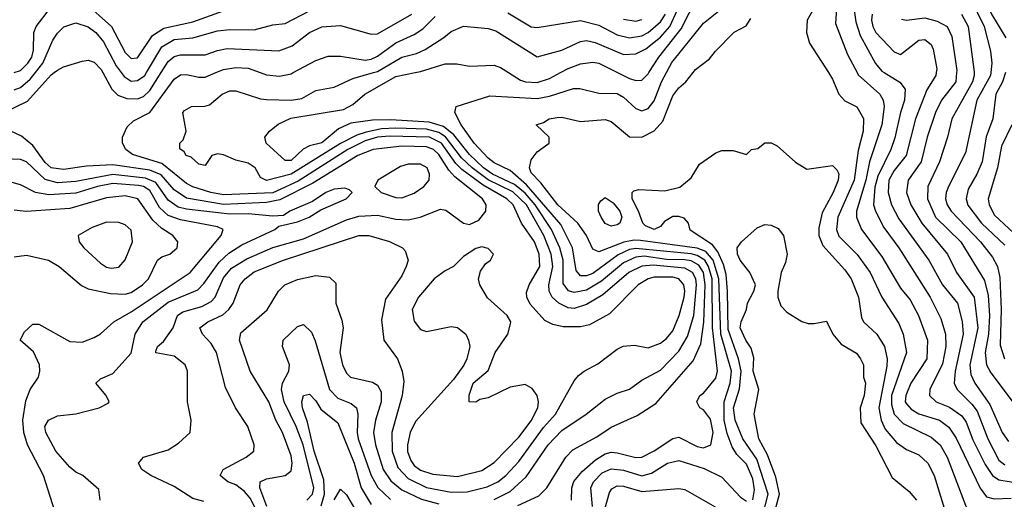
# Model space of a CAD drawing. Header units: inches. Extents: x 1793389 to 1900389, y 320802 to 470796.
# Tile 261 of 656: x 1824027 to 1827228, y 408613 to 410172. Entities that reach past the tile are written whole.
import ezdxf

# ---------------------------------------------------------------- set-up
doc = ezdxf.new("R2010")
doc.units = ezdxf.units.IN
doc.header["$MEASUREMENT"] = 0
doc.layers.add('B8420', color=7, linetype='Continuous')
doc.layers.add('B8421', color=7, linetype='Continuous')

msp = doc.modelspace()

# ---------------------------------------------------------------- linework, layer by layer
at = {"layer": 'B8420', "color": 2}
for points, elevation in [([(1823977.2, 409870), (1824053.3, 409906.7), (1824130, 409992.4), (1824139.7, 410000)], 314), ([(1824010, 409944), (1824030, 409951.6), (1824061.7, 409978.3), (1824079.1, 410000)], 318), ([(1824297.4, 410000), (1824326.5, 409946.5), (1824346.7, 409926.7), (1824375.2, 409915.2), (1824410, 409914.3), (1824430, 409922.6), (1824450, 409942), (1824487.1, 410000)], 314), ([(1824357.8, 410000), (1824367.4, 409987.4), (1824390, 409972.2), (1824410, 409973.7), (1824433.7, 409990), (1824439.7, 410000)], 318), ([(1824792.3, 408587.7), (1824776.9, 408616.9), (1824758, 408638), (1824730, 408660.5), (1824704, 408670), (1824679, 408690), (1824688.7, 408710), (1824764, 408750), (1824789, 408770), (1824789.2, 408790), (1824769.4, 408849.4), (1824729.2, 408910), (1824696.6, 408976.6), (1824667, 409090), (1824650, 409119.3), (1824621.2, 409150), (1824613.2, 409170), (1824639, 409190), (1824687.7, 409212.3), (1824707.6, 409230), (1824721.6, 409250), (1824743.6, 409310), (1824760.7, 409330), (1824790, 409351.8), (1824885.2, 409390), (1825130, 409470.4), (1825162, 409470), (1825230, 409450.5), (1825271.3, 409430), (1825280.7, 409420.7), (1825290.7, 409390), (1825284, 409370), (1825270, 409339), (1825216.1, 409263.9), (1825203.4, 409196.6), (1825210.6, 409130.6), (1825255.5, 409070), (1825270.4, 409030), (1825275.6, 408995.6), (1825270.4, 408950), (1825237.4, 408830), (1825237.7, 408770), (1825256.3, 408716.3), (1825290, 408680.2), (1825350, 408651.3), (1825430, 408635.8), (1825482.2, 408637.8), (1825546.5, 408653.5), (1825582, 408670), (1825607.6, 408690), (1825650, 408736.4), (1825730, 408846.7), (1825769.6, 408890), (1825830, 408998), (1825844.1, 409015.9), (1825862, 409030), (1825907.2, 409052.8), (1825970, 409101), (1825989.3, 409110.7), (1826025.6, 409114.4), (1826070, 409105.5), (1826110, 409120.5), (1826130, 409135.5), (1826150, 409160.7), (1826171.1, 409210), (1826186.9, 409270), (1826189.7, 409290), (1826186.3, 409310), (1826170, 409329.6), (1826150, 409334.8), (1826090, 409334.5), (1826070, 409329.7), (1826038, 409310), (1825944.4, 409215.6), (1825879.5, 409180.5), (1825850, 409173.6), (1825793.6, 409173.6), (1825760.7, 409180.7), (1825734.2, 409194.2), (1825687, 409247), (1825676.2, 409270), (1825674.8, 409285.2), (1825683.7, 409310), (1825717.7, 409370), (1825716.4, 409410), (1825700.4, 409450), (1825658.4, 409510), (1825631.1, 409570), (1825611.1, 409590), (1825534, 409634), (1825464.4, 409684.4), (1825444.7, 409704.7), (1825398.4, 409770), (1825359.3, 409790), (1825230, 409793.1), (1825190, 409789.8), (1825150, 409778.1), (1825094.6, 409750), (1824932.6, 409647.4), (1824850, 409609.1), (1824690, 409602.9), (1824649.2, 409610), (1824590, 409628.6), (1824570, 409639.7), (1824490, 409704.5), (1824394.1, 409734.2), (1824372.7, 409750), (1824361.2, 409770), (1824362, 409790), (1824376.5, 409823.5), (1824397, 409843), (1824450, 409870.4), (1824530, 409978.4), (1824550, 409992.2), (1824570, 409994), (1824610, 409984.9), (1824630, 409985.3), (1824665.2, 410000)], 310), ([(1825570, 408612.6), (1825621.6, 408638.4), (1825673.7, 408686.3), (1825745.1, 408790), (1825790, 408837), (1825869.3, 408890), (1825930, 408938), (1825970, 408958), (1826010, 408970.6), (1826050, 409000.5), (1826110, 409032.7), (1826170, 409094.4), (1826198, 409142), (1826218.4, 409210), (1826227.2, 409310), (1826225, 409330), (1826214.2, 409350), (1826190, 409364.4), (1826086.4, 409373.6), (1826050, 409370.7), (1826007, 409350), (1825922.5, 409277.5), (1825870, 409245.7), (1825830, 409233.5), (1825810, 409235.1), (1825779.6, 409250), (1825758.7, 409270), (1825748.3, 409290), (1825747.3, 409310), (1825760.7, 409370), (1825755.3, 409410), (1825730.7, 409470), (1825674.3, 409570), (1825630, 409612.5), (1825550, 409651.7), (1825498.4, 409690), (1825463.2, 409723.2), (1825411.1, 409791.1), (1825390, 409804.9), (1825350, 409815.8), (1825250, 409819), (1825203.4, 409816.6), (1825153.7, 409806.3), (1825123.6, 409796.4), (1825070.7, 409769.3), (1824910, 409669.8), (1824830, 409649.7), (1824810, 409659), (1824792.7, 409690), (1824770, 409706), (1824730, 409715.1), (1824690, 409732.3), (1824670, 409736), (1824652, 409730), (1824630, 409698), (1824610, 409702), (1824584.7, 409724.7), (1824568.7, 409730), (1824562, 409742), (1824548.4, 409751.6), (1824548, 409770), (1824559, 409781), (1824568.7, 409810), (1824558, 409870), (1824563.1, 409876.9), (1824586, 409890), (1824629.1, 409890.9), (1824644.7, 409895.3), (1824685.2, 409930), (1824710, 409940.5), (1824730, 409940.5), (1824810, 409914.9), (1824830, 409912.4), (1824910, 409910.3), (1824944.1, 409915.9), (1824990, 409941.6), (1825050, 409952.7), (1825110, 409980.3), (1825177.8, 410000)], 306), ([(1824808.9, 410000), (1824830, 409992.4), (1824871.5, 409988.5), (1824910, 409996.3), (1824916.9, 410000)], 310), ([(1825646.6, 408593.4), (1825715.2, 408624.8), (1825740.9, 408650), (1825802.7, 408750), (1825825.8, 408774.2), (1825903.8, 408816.2), (1825950, 408847.3), (1826034.8, 408885.2), (1826095.6, 408924.4), (1826216.4, 409063.6), (1826242, 409118), (1826251.3, 409188.7), (1826256.1, 409310), (1826249.8, 409350), (1826234.5, 409374.5), (1826210, 409387.8), (1826190, 409391.6), (1826130, 409392.8), (1826056.8, 409403.2), (1826030, 409400.2), (1825990, 409381.8), (1825918.1, 409321.9), (1825870, 409292.9), (1825830, 409284.8), (1825810.9, 409290.9), (1825794.2, 409314.2), (1825794, 409390), (1825783.5, 409430), (1825756.5, 409490), (1825702.5, 409570), (1825670, 409608.4), (1825635.7, 409635.7), (1825564.4, 409670), (1825535.5, 409690), (1825490, 409733.3), (1825438.1, 409798.1), (1825404.5, 409824.5), (1825358.5, 409838.5), (1825234, 409846), (1825174.4, 409845.6), (1825104.1, 409835.9), (1825063.4, 409816.6), (1825010, 409771.5), (1824970, 409761.6), (1824948.5, 409751.5), (1824910, 409714), (1824890, 409714.5), (1824829, 409770), (1824824, 409790), (1824839, 409810), (1824867.7, 409832.3), (1824908.4, 409851.6), (1825080.1, 409879.9), (1825110, 409896.3), (1825149.8, 409930.2), (1825250, 409987), (1825312.4, 410000)], 302), ([(1825820.7, 408610), (1825822, 408650), (1825828.9, 408671.1), (1825856.2, 408703.8), (1825899.2, 408740.8), (1825930, 408760.3), (1825950, 408766), (1825970, 408764.6), (1826030, 408748.8), (1826050, 408750.4), (1826090, 408770.4), (1826150, 408810.8), (1826170, 408814.8), (1826230, 408784.4), (1826250, 408780.4), (1826274, 408790), (1826281.1, 408830), (1826273.1, 408873.1), (1826250, 408904), (1826238, 408910), (1826228, 408930), (1826238, 408950), (1826250, 408958), (1826290, 409006.8), (1826295.6, 409030), (1826279.2, 409170), (1826278.5, 409330), (1826266.8, 409370), (1826254.1, 409390), (1826230, 409405.5), (1826210, 409411), (1826030, 409428.5), (1826010, 409424.9), (1825972.4, 409407.6), (1825890, 409346.4), (1825870, 409339.7), (1825850, 409339.6), (1825836.6, 409356.6), (1825823.9, 409430), (1825786.5, 409506.5), (1825675.1, 409635.1), (1825622.2, 409682.2), (1825570, 409706.9), (1825550, 409721.3), (1825505.1, 409770), (1825462.4, 409830), (1825442, 409870), (1825446, 409890), (1825555.9, 409924.1), (1825710, 409915.2), (1825750, 409923.1), (1825828, 409948), (1825848.3, 409948.3), (1825910, 409933.4), (1825970, 409932.2), (1825990, 409920.5), (1826030, 409883), (1826050, 409875.5), (1826070, 409883), (1826090, 409907.7), (1826113.7, 409970), (1826129.9, 410000)], 298), ([(1825616.1, 410000), (1825655.4, 409975.4), (1825672, 409970), (1825710, 409967.6), (1825750, 409981.1), (1825784.8, 410000)], 302), ([(1826410, 408611), (1826416.4, 408643.6), (1826410, 408679.3), (1826390, 408727), (1826358.8, 408758.8), (1826343.1, 408783.1), (1826326.6, 408826.6), (1826316.8, 408870), (1826317.3, 408930), (1826336.5, 408990), (1826341.4, 409030), (1826306.8, 409150), (1826300.2, 409330), (1826281.5, 409390), (1826258, 409418), (1826230, 409429.3), (1826045.7, 409454.3), (1826024.8, 409455.2), (1825991.3, 409448.7), (1825910, 409416.9), (1825890, 409426), (1825869.6, 409470), (1825841.3, 409510), (1825776.3, 409570), (1825721.8, 409641.8), (1825690, 409674), (1825684.7, 409690), (1825690, 409716), (1825710, 409742.8), (1825748, 409770), (1825748, 409790), (1825706, 409830), (1825730, 409838), (1825748, 409850), (1825774.4, 409854.4), (1825790, 409854.8), (1825850, 409840.7), (1825930, 409847.7), (1825950, 409840.7), (1826010, 409790.6), (1826050, 409790.4), (1826090, 409810.4), (1826117.8, 409842.2), (1826150, 409924), (1826170, 409950.7), (1826193.2, 409970), (1826216.3, 410000)], 294), ([(1825970.7, 410000), (1826010, 409980.3), (1826030, 409974.4), (1826050, 409975.5), (1826070, 409996.3), (1826072.4, 410000)], 302), ([(1826656.4, 410000), (1826670, 409978.8), (1826690.4, 409930), (1826710, 409908.2), (1826748.4, 409888.4), (1826770.3, 409850.3), (1826768.7, 409810), (1826753.2, 409746.8), (1826739.7, 409650), (1826686.5, 409530), (1826682.3, 409490), (1826690, 409468), (1826749.2, 409409.2), (1826792.2, 409350), (1826830.3, 409270.3), (1826884.8, 409184.8), (1826899.5, 409150), (1826910.4, 409090), (1826861.6, 408950), (1826861, 408921), (1826870.2, 408890.2), (1826899.1, 408859.1), (1826990, 408815.3), (1827019.5, 408790), (1827042.6, 408750), (1827110, 408570.8)], 294), ([(1826749.5, 410000), (1826753.1, 409993.1), (1826823, 409930), (1826834.4, 409910), (1826837, 409890), (1826830.3, 409830), (1826790.2, 409709.8), (1826777.5, 409650), (1826747.6, 409550), (1826747, 409530), (1826763.8, 409490), (1826830, 409402), (1826890, 409299.1), (1826921.8, 409261.8), (1826948.5, 409210), (1826978, 409130), (1826976.5, 409070), (1826923.6, 408990), (1826907.6, 408950), (1826906, 408930), (1826910, 408923), (1826925.5, 408905.5), (1826950, 408890.3), (1827017.3, 408870), (1827047.9, 408847.9), (1827071.2, 408811.2), (1827149.1, 408649.1), (1827170, 408621.6), (1827194.7, 408614.7), (1827250, 408616.5)], 298), ([(1826837.3, 410000), (1826888.8, 409968.8), (1826906.2, 409946.2), (1826903.7, 409910), (1826890.3, 409870), (1826872.3, 409787.7), (1826858.9, 409750), (1826816.3, 409663.7), (1826807.1, 409627.1), (1826803.1, 409570), (1826809.1, 409549.1), (1826836.4, 409496.4), (1826884.9, 409430), (1826987, 409270), (1827021.1, 409201.1), (1827037, 409150), (1827038.3, 409110), (1827027.1, 409052.9), (1826985.5, 408970), (1826984.9, 408950), (1827006.8, 408930), (1827050, 408912), (1827090, 408884.4), (1827104.2, 408864.2), (1827125.8, 408805.8), (1827166.1, 408726.1), (1827190, 408690.4), (1827210, 408676.5), (1827290, 408663.7)], 302), ([(1827006.7, 410000), (1827005.5, 409990), (1826976.1, 409943.9), (1826938.9, 409850), (1826909.2, 409730.8), (1826870, 409681.6), (1826852.9, 409650), (1826850.3, 409610), (1826861.1, 409570), (1826885.1, 409525.1), (1826983.1, 409390), (1827027, 409310), (1827075.3, 409250), (1827091.4, 409191.4), (1827094, 409150), (1827067.9, 409030), (1827065.3, 408990), (1827074.4, 408970), (1827122.5, 408922.5), (1827139.3, 408899.3), (1827174, 408810), (1827210, 408740.4), (1827230, 408724.6)], 306), ([(1827072.9, 410000), (1827070.3, 409970), (1827023.7, 409910), (1827004.6, 409870), (1826977, 409790), (1826957.4, 409710), (1826914.9, 409650), (1826910.4, 409610), (1826923.7, 409570), (1826960.3, 409510), (1827043.1, 409410), (1827072.4, 409350), (1827130.2, 409270.2), (1827141.8, 409170), (1827116.1, 409050), (1827118.7, 409018.7), (1827132, 408990), (1827181.4, 408921.4), (1827221.3, 408830), (1827241.2, 408801.2)], 310), ([(1827129.6, 410000), (1827130.3, 409990), (1827124.4, 409970), (1827057, 409850), (1827043.7, 409790), (1827017, 409710), (1826978.9, 409630), (1826978.3, 409590), (1827004.2, 409530), (1827086.7, 409450), (1827163.9, 409323.9), (1827175.8, 409275.8), (1827179.7, 409210), (1827177.1, 409150), (1827165.8, 409090), (1827170.2, 409050.2), (1827183.7, 409023.7), (1827270, 408910.8)], 314), ([(1827184.5, 410000), (1827183.6, 409990), (1827139, 409910), (1827101.4, 409738.6), (1827046.7, 409630), (1827038.7, 409610), (1827037, 409590), (1827042, 409570), (1827055.3, 409550), (1827150.3, 409450), (1827190, 409400.5), (1827205.7, 409370), (1827213.4, 409333.4), (1827217.5, 409230), (1827214.3, 409114.3), (1827228.5, 409070)], 318), ([(1827231.8, 410000), (1827222.4, 409970), (1827200.9, 409930), (1827190.3, 409850), (1827169.1, 409790.9), (1827156, 409710), (1827138.7, 409670), (1827110, 409621.2), (1827103.7, 409590), (1827109.2, 409569.2), (1827153.4, 409510), (1827230, 409439.5)], 322), ([(1827252, 409830), (1827219, 409761), (1827206, 409690), (1827175.8, 409590), (1827178.7, 409570), (1827196.2, 409536.2), (1827289.3, 409449.3)], 326), ([(1824626, 408606), (1824590, 408616), (1824530, 408654.5), (1824454, 408690), (1824424, 408710), (1824414, 408730), (1824429.5, 408750.5), (1824510, 408774), (1824544.1, 408795.9), (1824582, 408830), (1824585.2, 408870), (1824572.7, 408930), (1824572.7, 409030), (1824565.2, 409050), (1824530, 409078), (1824470, 409089), (1824470, 409094), (1824475.3, 409110), (1824494.5, 409125.5), (1824526.6, 409170), (1824540.7, 409210), (1824557.5, 409222.5), (1824620, 409240), (1824650, 409255.8), (1824663, 409270), (1824690, 409332.7), (1824716, 409364), (1824765.6, 409394.4), (1824850, 409431.5), (1824950, 409459.6), (1825090, 409521.7), (1825130, 409533.1), (1825190, 409536), (1825250, 409523.7), (1825290, 409521.3), (1825329.7, 409530.3), (1825395.5, 409555.5), (1825412.8, 409552.8), (1825470, 409510.8), (1825490, 409506), (1825519.5, 409520.5), (1825542.7, 409550), (1825543.7, 409570), (1825531.8, 409590), (1825441.4, 409661.4), (1825422.3, 409682.3), (1825390, 409733.7), (1825372.6, 409750), (1825350, 409758.2), (1825270, 409760.8), (1825176, 409750), (1825126.4, 409730), (1824980, 409640), (1824873.4, 409586.6), (1824830, 409577.3), (1824690, 409571.3), (1824570, 409592), (1824530, 409619.1), (1824487.1, 409667.1), (1824450, 409682.4), (1824330, 409700.3), (1824244.2, 409695.8), (1824170, 409684.4), (1824130, 409689.8), (1824110, 409708), (1824070, 409762.9), (1824033, 409793), (1823999, 409810)], 314), ([(1826439.8, 408550), (1826460.7, 408630), (1826423.6, 408743.6), (1826377.6, 408810), (1826353.5, 408870), (1826348.1, 408910), (1826367.5, 408972.5), (1826372.4, 409030), (1826364.2, 409070), (1826330, 409165.2), (1826328.5, 409290), (1826323.8, 409343.8), (1826315.7, 409375.7), (1826297, 409417), (1826279.6, 409439.6), (1826207.3, 409487.3), (1826201.2, 409510), (1826186.8, 409526.8), (1826170, 409532.3), (1826150, 409531.8), (1826123.8, 409516.2), (1826110, 409499.3), (1826090.3, 409489.7), (1826062, 409502), (1826053.2, 409510), (1826039, 409550), (1826018, 409590), (1826018, 409610), (1826024, 409616), (1826040.2, 409619.8), (1826124.7, 409615.3), (1826172.9, 409627.1), (1826210, 409658), (1826237.5, 409702.5), (1826290, 409738.8), (1826310, 409746.8), (1826346.8, 409746.8), (1826390, 409734), (1826406, 409750), (1826427.3, 409752.7), (1826450, 409772), (1826470, 409772), (1826490, 409762), (1826548.7, 409708.7), (1826586.2, 409686.2), (1826670, 409698), (1826684, 409684), (1826690.4, 409670.4), (1826687.7, 409650), (1826672, 409610), (1826636, 409544), (1826624.9, 409495.1), (1826624.9, 409470), (1826637.7, 409437.7), (1826710, 409359.1), (1826730.4, 409330), (1826754.4, 409270), (1826763.4, 409203.4), (1826770.7, 409190), (1826813.4, 409150), (1826838.4, 409110), (1826847, 409070), (1826845.7, 409045.7), (1826819.6, 408910), (1826827.6, 408870), (1826840.9, 408840.9), (1826877.5, 408797.5), (1826910, 408774.9), (1826950, 408758), (1826979.3, 408730), (1826999.5, 408690), (1827036.4, 408570)], 290), ([(1824289, 408610), (1824284.7, 408644.7), (1824233.2, 408690), (1824210, 408700.9), (1824190, 408718), (1824145.1, 408770), (1824112.3, 408830), (1824109.5, 408850), (1824121.2, 408870), (1824150, 408884), (1824209.4, 408890.6), (1824286, 408910), (1824314.6, 408925.4), (1824318, 408930), (1824308, 408950), (1824275.3, 408990), (1824290, 409004.7), (1824330, 409022), (1824390, 409087.7), (1824402.9, 409150), (1824427.6, 409190), (1824510, 409253.8), (1824606.4, 409293.6), (1824626, 409314), (1824675.8, 409384.2), (1824706.8, 409413.2), (1824750, 409440.3), (1824857.2, 409490), (1824870, 409500.7), (1824930, 409514.8), (1824968.7, 409530), (1825006.3, 409553.7), (1825088.7, 409590), (1825108, 409610), (1825099, 409619), (1825084, 409624), (1825050, 409620.9), (1825022.8, 409610), (1824978.8, 409581.2), (1824906, 409550), (1824884.9, 409535.1), (1824850, 409533), (1824770, 409540.4), (1824710, 409539.8), (1824570, 409555.9), (1824543, 409563), (1824510, 409585.7), (1824470, 409642.4), (1824436.4, 409656.4), (1824330, 409669.1), (1824210, 409646), (1824150, 409641.6), (1824110, 409652.1), (1824050, 409709.7), (1824030, 409716.9), (1823950, 409720.5)], 318), ([(1824149, 408551), (1824105.1, 408690), (1824053.3, 408790), (1824040.4, 408830), (1824037.4, 408870), (1824047.3, 408932.7), (1824061.2, 408970), (1824089, 409010), (1824092.7, 409030), (1824092.3, 409050), (1824071.8, 409091.8), (1824028.7, 409130), (1824043.1, 409156.9), (1824070, 409182), (1824090, 409182), (1824190, 409125.5), (1824230, 409123.8), (1824270, 409139.1), (1824290, 409150.8), (1824333.2, 409190), (1824390, 409222.6), (1824582, 409350), (1824682.7, 409470), (1824689, 409490), (1824670, 409498.4), (1824550, 409520.9), (1824510, 409535.6), (1824481.7, 409561.7), (1824450, 409616.8), (1824430, 409629.8), (1824413.4, 409633.4), (1824330, 409639.4), (1824280.7, 409630), (1824210, 409607.7), (1824122.4, 409602.4), (1824079, 409610), (1824030, 409635.1), (1824002.9, 409642.9)], 322), ([(1824010, 409401.6), (1824050, 409406), (1824121, 409390), (1824156, 409370), (1824228, 409308), (1824250, 409297.3), (1824322.3, 409282.3), (1824370, 409279.5), (1824390, 409284.9), (1824427, 409310), (1824446.6, 409330), (1824475.3, 409390), (1824490, 409401), (1824515.3, 409410), (1824539, 409430), (1824541.2, 409450), (1824525.2, 409470), (1824490, 409493.3), (1824460.5, 409520.5), (1824411.8, 409590), (1824370, 409599.1), (1824310, 409592.6), (1824190, 409557.7), (1824048.1, 409548.1), (1824010, 409553)], 326), ([(1826475.1, 408550), (1826497.2, 408630), (1826484.8, 408684.8), (1826457.7, 408757.7), (1826429.7, 408810), (1826414.7, 408890), (1826429.6, 408970), (1826411.2, 409030), (1826413.3, 409073.3), (1826404.7, 409104.7), (1826387.3, 409130), (1826369.7, 409170), (1826372.3, 409190), (1826389.4, 409230), (1826393.2, 409250), (1826414, 409290), (1826419, 409310), (1826401.2, 409350), (1826369.5, 409390), (1826360.9, 409410), (1826359.3, 409430), (1826374, 409450), (1826425.1, 409494.9), (1826450, 409506), (1826470, 409504.4), (1826492.9, 409492.9), (1826510.3, 409470.3), (1826521.6, 409410), (1826517.1, 409382.9), (1826502.8, 409350), (1826491.3, 409290), (1826491.3, 409270), (1826502, 409242), (1826521.4, 409221.4), (1826570, 409191), (1826590, 409184.7), (1826610, 409184.7), (1826650, 409192), (1826670.8, 409150), (1826697.5, 409117.5), (1826747.9, 409087.9), (1826760.7, 409070), (1826770.5, 409050), (1826770.7, 409010), (1826776.3, 408990), (1826772.4, 408950), (1826759.1, 408910), (1826762, 408862), (1826810, 408787.3), (1826863.4, 408683.4), (1826918.8, 408638.8), (1826942.8, 408610)], 286), ([(1824830.8, 408590), (1824807.6, 408650), (1824809.2, 408670), (1824830, 408679.3), (1824890, 408690.7), (1824910, 408706), (1824913.3, 408730), (1824910, 408754), (1824881.6, 408830), (1824860.5, 408870), (1824837.4, 408930), (1824777, 409030), (1824742, 409130), (1824746.3, 409153.7), (1824831.7, 409228.3), (1824869.2, 409290), (1824889, 409310), (1824930, 409327.7), (1824990, 409340.7), (1825034.8, 409334.8), (1825055.3, 409315.3), (1825054.8, 409250), (1825074.9, 409194.9), (1825079.1, 409170), (1825068.5, 409090), (1825076.4, 409050), (1825090, 409022.8), (1825102.8, 409010), (1825173.8, 408993.8), (1825190, 408984), (1825202.8, 408962.8), (1825202.6, 408930), (1825184.2, 408870), (1825178, 408830), (1825183.6, 408790), (1825209.1, 408710), (1825233.4, 408673.4), (1825270, 408644), (1825333.5, 408613.5), (1825390, 408598.2)], 306), ([(1824961.2, 408610), (1824979.7, 408630), (1824984, 408650), (1824948.7, 408790), (1824926.6, 408850), (1824887.4, 408930), (1824878, 408970), (1824882, 408990), (1824902, 409030), (1824904.5, 409050), (1824882, 409110), (1824883.7, 409130), (1824930, 409174.8), (1824950, 409181), (1824976.1, 409156.1), (1824988.3, 409128.3), (1825034, 408970), (1825062, 408942), (1825104.4, 408924.4), (1825122, 408910), (1825126.7, 408890), (1825124.4, 408830), (1825128, 408810), (1825170, 408690.6), (1825191.1, 408651.1), (1825232.8, 408612.8)], 302), ([(1825007.7, 408592.3), (1825018, 408630), (1825016.5, 408676.5), (1824984.7, 408770), (1824963.3, 408863.3), (1824947.1, 408910), (1824944.2, 408930), (1824950, 408950.8), (1824970, 408954.8), (1824990, 408933.4), (1825006.5, 408906.5), (1825061.5, 408861.5), (1825114.4, 408730), (1825137.3, 408650), (1825170, 408596.4)], 298), ([(1825889.7, 408590), (1825883.5, 408650), (1825892.8, 408670), (1825921.3, 408698.7), (1825950, 408711.6), (1825990, 408707.7), (1826050, 408689), (1826081.6, 408698.4), (1826133.2, 408730), (1826170, 408738.7), (1826252.7, 408712.7), (1826310, 408685.5), (1826370, 408620.5), (1826390, 408607.3)], 294), ([(1825050, 408611), (1825070, 408646), (1825090, 408627.7), (1825148.2, 408528.2)], 294), ([(1825926.8, 408573.2), (1825944.5, 408635.5), (1825952.4, 408647.6), (1825970, 408656.5), (1825990, 408655.6), (1826050, 408638.3), (1826170, 408647.7), (1826190, 408644.9), (1826288.1, 408588.1)], 290)]:
    msp.add_lwpolyline(points, dxfattribs=dict(at, elevation=elevation))
for points, elevation in [([(1825330, 409702), (1825290, 409702), (1825265.1, 409694.9), (1825192, 409650), (1825182, 409630), (1825202, 409610), (1825250, 409593.4), (1825270, 409593), (1825310, 409608.2), (1825341.2, 409630), (1825358, 409650), (1825359.5, 409670), (1825352, 409690)], 318), ([(1825950, 409501.2), (1825930, 409509.2), (1825917.2, 409530), (1825909.2, 409550), (1825909, 409571), (1825916.4, 409583.6), (1825930, 409594), (1825956.9, 409576.9), (1825978, 409550), (1825984.7, 409530), (1825978, 409510), (1825970, 409505.2)], 290), ([(1824310, 409514), (1824263.4, 409496.6), (1824218, 409470), (1824221, 409450), (1824236, 409430), (1824290, 409380.5), (1824310, 409368), (1824324.7, 409364.7), (1824350, 409367.7), (1824370, 409391), (1824394.5, 409450), (1824390, 409488), (1824370, 409505.2), (1824350, 409512.3)], 330), ([(1825530, 409434), (1825510, 409428), (1825470, 409402), (1825438, 409370), (1825410, 409356), (1825374.8, 409330), (1825324, 409270), (1825303, 409230), (1825310, 409192), (1825330, 409164.7), (1825350, 409158), (1825430, 409174.8), (1825450, 409171), (1825478, 409150), (1825486, 409130), (1825490.7, 409109.3), (1825481, 409070), (1825470.8, 409049.2), (1825438, 409002), (1825314.1, 408865.9), (1825296.5, 408830), (1825287.6, 408790), (1825288.2, 408768.2), (1825298.9, 408738.9), (1825310, 408723.1), (1825330, 408707.4), (1825370, 408694.9), (1825450, 408687.2), (1825530, 408707), (1825570, 408733), (1825650, 408814.9), (1825690, 408868.2), (1825711.5, 408910), (1825714, 408930), (1825709.4, 408950), (1825693.6, 408973.6), (1825670, 408986.6), (1825622, 408978), (1825550, 408942.7), (1825522.8, 408937.2), (1825510, 408929), (1825488, 408930), (1825488.9, 408951.1), (1825502, 408990), (1825550, 409031.3), (1825573.2, 409090), (1825614.5, 409150), (1825623.2, 409183.2), (1825623.7, 409190), (1825612.3, 409210), (1825548.2, 409268.2), (1825522.7, 409310), (1825519.3, 409330), (1825525.2, 409354.8), (1825541.2, 409378.8), (1825558, 409390), (1825568, 409410), (1825550, 409428)], 314)]:
    msp.add_lwpolyline(points, close=True, dxfattribs=dict(at, elevation=elevation))
at = {"layer": 'B8421', "color": 2}
for points, elevation in [([(1827228.5, 411450), (1827214, 411370), (1827187.6, 411310), (1827174.4, 411190), (1827181.6, 411090), (1827168.4, 411031.6), (1827153.4, 411006.6), (1827094.6, 410965.4), (1827055.6, 410924.4), (1827017.4, 410870), (1827007.7, 410850), (1827005.2, 410830), (1827008.2, 410808.2), (1827039.5, 410719.5), (1827088.9, 410628.9), (1827094.3, 410570), (1827118.9, 410490), (1827136.5, 410390), (1827148.9, 410348.9), (1827168.2, 410230), (1827186, 410190), (1827232.4, 410112.4)], 322), ([(1827094, 410290), (1827162.7, 410150), (1827182.6, 410070), (1827187.2, 410030), (1827184.5, 410000)], 318), ([(1826072.4, 410000), (1826105.1, 410050), (1826177.4, 410142.6), (1826230, 410244.9)], 302), ([(1826643, 410270), (1826587.3, 410170), (1826584.9, 410130), (1826595.2, 410095.2), (1826656.4, 410000)], 294), ([(1824010, 410000.3), (1824030, 410007.2), (1824054, 410030), (1824066.6, 410050), (1824072.5, 410072.5), (1824073.6, 410130), (1824080.7, 410150), (1824127.3, 410210)], 322), ([(1824236.4, 410230), (1824325.7, 410150), (1824370, 410065.5), (1824390, 410046), (1824410, 410048.2), (1824459.5, 410120.5), (1824495.8, 410144.2), (1824590, 410165.2), (1824690, 410201.1)], 322), ([(1825177.8, 410000), (1825190, 410003.6), (1825269.8, 410050.2), (1825317.6, 410062.4), (1825345.2, 410074.8), (1825406.6, 410113.4), (1825430, 410133.4), (1825470, 410150.6), (1825550, 410143), (1825575.1, 410135.1), (1825710, 410051), (1825790, 410072.4), (1825850, 410100.4), (1825870, 410103.7), (1825898.2, 410098.2), (1825990, 410058.7), (1826030, 410060.3), (1826062.7, 410077.3), (1826110, 410115.2), (1826140.3, 410150), (1826177.4, 410230)], 306), ([(1826682.6, 410210), (1826679, 410159), (1826718.6, 410058.5), (1826749.5, 410000)], 298), ([(1826738.9, 410210), (1826744.8, 410164.8), (1826759.9, 410119.9), (1826809.1, 410029.1), (1826830, 410004.4), (1826837.3, 410000)], 302), ([(1824439.7, 410000), (1824490, 410083.7), (1824530, 410107.6), (1824590, 410112.9), (1824670, 410136), (1824710, 410140.3), (1824790, 410138.7), (1824850, 410154.9), (1824890, 410159.3), (1824970, 410200.3)], 318), ([(1824487.1, 410000), (1824510, 410035.8), (1824530, 410051.8), (1824550, 410058), (1824630, 410057.6), (1824670, 410072.2), (1824702.3, 410077.7), (1824870, 410070.4), (1824913.4, 410086.6), (1824970, 410130.4), (1825010, 410148.4), (1825070, 410152.4), (1825170, 410124.9), (1825190, 410125.5), (1825302, 410190)], 314), ([(1824916.9, 410000), (1824990, 410039.1), (1825030, 410053.4), (1825070, 410053.4), (1825150, 410040.3), (1825170, 410043.6), (1825190, 410053.1), (1825250, 410096.5), (1825310, 410123.7), (1825338, 410142), (1825377.8, 410182.2)], 310), ([(1825613.9, 410193.9), (1825690, 410148.7), (1825710, 410146.7), (1825850, 410168.7), (1825910, 410154), (1825970, 410123.1), (1826010, 410112.9), (1826050, 410119.6), (1826070, 410130.2), (1826110, 410165.2), (1826127, 410190)], 310), ([(1826129.9, 410000), (1826147.5, 410032.5), (1826250, 410160.5), (1826310, 410208)], 298), ([(1826798.7, 410190), (1826796, 410170), (1826800.3, 410150), (1826810.4, 410130), (1826850, 410087.7), (1826870, 410067.7), (1826890, 410059.1), (1826950, 410104.9), (1826970, 410107.3), (1826990, 410090.7), (1826996.2, 410076.2), (1827008.1, 410011.9), (1827006.7, 410000)], 306), ([(1826893.4, 410173.4), (1826910, 410170.6), (1826970, 410177.6), (1827010, 410167), (1827042, 410150), (1827057.2, 410117.2), (1827073.5, 410006.5), (1827072.9, 410000)], 310), ([(1827088.5, 410190), (1827110.3, 410150), (1827128.9, 410010), (1827129.6, 410000)], 314), ([(1824079.1, 410000), (1824103.1, 410030), (1824134.9, 410105.1), (1824150, 410127.7), (1824171.4, 410148.6), (1824210, 410161.6), (1824250, 410148.2), (1824274.9, 410130), (1824300, 410100), (1824341.5, 410021.5), (1824357.8, 410000)], 318), ([(1825990, 410174), (1826030, 410167.2), (1826050, 410172.2)], 314), ([(1826216.3, 410000), (1826224, 410010), (1826270, 410044.7), (1826289.2, 410070), (1826350, 410131), (1826388.4, 410151.6), (1826404, 410176)], 294), ([(1824139.7, 410000), (1824150, 410008), (1824170, 410019.1), (1824230, 410037.3), (1824250, 410040.7), (1824270, 410033.4), (1824292, 410010), (1824297.4, 410000)], 314), ([(1825312.4, 410000), (1825330, 410003.7), (1825410, 410028.2), (1825448, 410028), (1825490, 410020.5), (1825570, 410024), (1825590, 410016.3), (1825616.1, 410000)], 302), ([(1825784.8, 410000), (1825810, 410013.7), (1825850, 410028.5), (1825890, 410034), (1825910, 410030.3), (1825970.7, 410000)], 302), ([(1824665.2, 410000), (1824690, 410010.3), (1824730, 410016.5), (1824770, 410014), (1824808.9, 410000)], 310)]:
    msp.add_lwpolyline(points, dxfattribs=dict(at, elevation=elevation))

doc.saveas('drawing.dxf')
